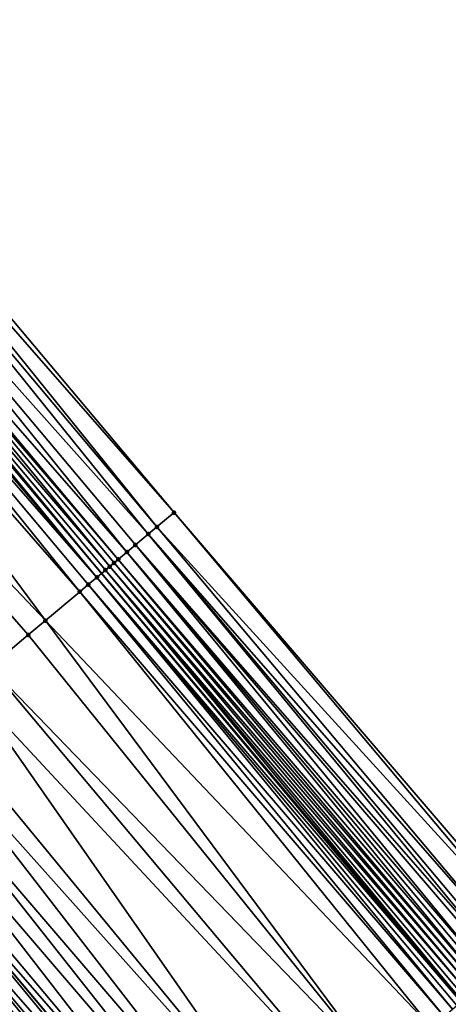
# Model space of a CAD drawing. Header units: feet. Extents: x 2004186 to 2014793, y 836912 to 864902.
# Tile 453 of 656: x 2008011 to 2008027, y 851266 to 851302. Entities that reach past the tile are written whole.
import ezdxf

# ---------------------------------------------------------------- set-up
doc = ezdxf.new("R2010")
doc.units = ezdxf.units.FT
doc.header["$LTSCALE"] = 100
doc.header["$MEASUREMENT"] = 0
for name, color, linetype, lineweight in [('EP_Travel Lane', 5, 'Continuous', 40), ('GPL_Skip Line', 2, 'Continuous', 40), ('Road Shots', 4, 'Continuous', 200), ('Road X-Section', 30, 'Continuous', 13)]:
    doc.layers.add(name, color=color, linetype=linetype, lineweight=lineweight)
doc.layers.add('I-77 SB_MM21-27-Surface-Border', color=7, linetype='Continuous')
doc.layers.add('I-77 SB_MM21-27-Surface-TIN', color=7, linetype='Continuous')

msp = doc.modelspace()

# ---------------------------------------------------------------- linework, layer by layer
at = {"layer": 'EP_Travel Lane'}
msp.add_polyline3d([(2008168.975943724, 851098.1519563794, 431.4982138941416), (2008156.096774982, 851113.4519299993, 431.5766778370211), (2008143.21474056, 851128.7505422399, 431.6521320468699), (2008130.332736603, 851144.0491183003, 431.7395682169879), (2008117.450719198, 851159.3477103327, 431.8216904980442), (2008104.568692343, 851174.6463135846, 431.9001265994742), (2008091.686671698, 851189.9449094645, 431.9809875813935), (2008078.804630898, 851205.2435292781, 432.0539081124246), (2008065.922593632, 851220.5421448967, 432.1282099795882), (2008053.047098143, 851235.83065197, 432.1888794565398), (2008040.16320563, 851251.1277078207, 432.2679132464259), (2008027.279285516, 851266.4247964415, 432.3348183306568), (2008014.395405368, 851281.7218376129, 432.4192990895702), (2008001.5114632, 851297.0189524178, 432.476463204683), (2007988.627579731, 851312.3159975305, 432.5595114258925), (2007975.73898233, 851327.6280326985, 432.6249434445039), (2007962.876371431, 851342.9429631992, 432.7072219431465)], dxfattribs=at)
at = {"layer": 'GPL_Skip Line'}
msp.add_polyline3d([(2008147.100408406, 851105.8798665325, 431.7113844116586), (2008134.222225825, 851121.1818336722, 431.7648427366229), (2008121.344210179, 851136.4836024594, 431.8840917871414), (2008108.466087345, 851151.7854986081, 431.9610968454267), (2008095.58793975, 851167.0874241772, 432.0283434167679), (2008082.709818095, 851182.3893189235, 432.1058136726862), (2008069.831709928, 851197.6911976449, 432.1885990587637), (2008056.953592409, 851212.9930874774, 432.2676991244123), (2008044.085184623, 851228.3031301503, 432.3476371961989), (2008031.222611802, 851243.6181908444, 432.4051257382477), (2008018.360092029, 851258.933188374, 432.4860234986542), (2008005.497594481, 851274.2481594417, 432.576728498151), (2007992.634994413, 851289.5632525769, 432.6221940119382), (2007979.772513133, 851304.878204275, 432.7200773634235), (2007966.90585172, 851320.1897797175, 432.7869067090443), (2007954.024274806, 851335.4887410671, 432.8691550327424)], dxfattribs=at)
at = {"layer": 'I-77 SB_MM21-27-Surface-Border', "color": 3, "linetype": 'ByBlock', "lineweight": -2}
msp.add_polyline3d([(2007977.767407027, 851329.336725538, 432.475256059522), (2007990.798725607, 851314.140096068, 432.4224696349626), (2008004.120595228, 851299.2111007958, 432.2957558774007), (2008016.983180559, 851283.8960252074, 432.2437961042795), (2008029.998765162, 851268.7097567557, 432.1247981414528), (2008042.861319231, 851253.3947183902, 432.0590101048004), (2008053.120732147, 851235.8925228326, 432.1827313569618), (2008068.582184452, 851222.7816445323, 431.8991331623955), (2008081.460352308, 851207.4796948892, 431.8398852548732), (2008094.338488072, 851192.1777833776, 431.7679758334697), (2008106.604688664, 851176.3605705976, 431.7532943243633), (2008119.941802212, 851161.4451036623, 431.6488435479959), (2008132.360941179, 851145.7567701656, 431.6019749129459), (2008144.933063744, 851130.197262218, 431.5407028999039), (2008157.964156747, 851115.0242075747, 431.4439957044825), (2008171.606978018, 851100.3674021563, 431.3233325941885)], dxfattribs=at)
at = {"layer": 'I-77 SB_MM21-27-Surface-TIN', "color": 128, "linetype": 'ByBlock', "lineweight": -2}
for points in [[(2008004.120595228, 851299.2111007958, 432.2957558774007), (2008003.814355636, 851298.9537735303, 432.3234779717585), (2008016.983180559, 851283.8960252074, 432.2437961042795)], [(2008003.508111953, 851298.6964511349, 432.3493952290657), (2008002.742485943, 851298.0531651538, 432.4067732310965), (2008016.064452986, 851283.1240538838, 432.3230803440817)], [(2008003.814355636, 851298.9537735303, 432.3234779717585), (2008003.508111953, 851298.6964511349, 432.3493952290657), (2008016.370699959, 851283.3813723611, 432.2986154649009)], [(2008003.508111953, 851298.6964511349, 432.3493952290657), (2008016.064452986, 851283.1240538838, 432.3230803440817), (2008016.370699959, 851283.3813723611, 432.2986154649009)], [(2008003.814355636, 851298.9537735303, 432.3234779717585), (2008016.370699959, 851283.3813723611, 432.2986154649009), (2008016.983180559, 851283.8960252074, 432.2437961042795)], [(2008002.742485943, 851298.0531651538, 432.4067732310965), (2008002.129991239, 851297.5385291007, 432.4553693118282), (2008015.298838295, 851282.480754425, 432.3854528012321)], [(2008002.742485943, 851298.0531651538, 432.4067732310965), (2008015.605089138, 851282.738068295, 432.3626954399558), (2008016.064452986, 851283.1240538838, 432.3230803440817)], [(2008002.742485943, 851298.0531651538, 432.4067732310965), (2008015.298838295, 851282.480754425, 432.3854528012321), (2008015.605089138, 851282.738068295, 432.3626954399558)], [(2008001.976855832, 851297.4098840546, 432.4623420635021), (2008001.670569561, 851297.1526123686, 432.4694658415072), (2008014.686281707, 851281.9661920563, 432.4067402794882)], [(2008002.129991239, 851297.5385291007, 432.4553693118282), (2008001.976855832, 851297.4098840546, 432.4623420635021), (2008014.992575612, 851282.2234546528, 432.4029853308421)], [(2008001.976855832, 851297.4098840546, 432.4623420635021), (2008014.839432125, 851282.0948192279, 432.4063921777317), (2008014.992575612, 851282.2234546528, 432.4029853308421)], [(2008001.976855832, 851297.4098840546, 432.4623420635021), (2008014.686281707, 851281.9661920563, 432.4067402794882), (2008014.839432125, 851282.0948192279, 432.4063921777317)], [(2008002.129991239, 851297.5385291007, 432.4553693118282), (2008014.992575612, 851282.2234546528, 432.4029853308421), (2008015.298838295, 851282.480754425, 432.3854528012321)], [(2008001.36429767, 851296.89532356, 432.4829354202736), (2008001.05802082, 851296.6380406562, 432.4942166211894), (2008014.226880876, 851281.580250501, 432.4300361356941)], [(2008001.36429767, 851296.89532356, 432.4829354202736), (2008014.226880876, 851281.580250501, 432.4300361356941), (2008001.5114632, 851297.0189524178, 432.476463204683)], [(2008001.670569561, 851297.1526123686, 432.4694658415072), (2008001.5114632, 851297.0189524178, 432.476463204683), (2008014.395405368, 851281.7218376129, 432.4192990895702)], [(2008014.226880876, 851281.580250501, 432.4300361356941), (2008014.395405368, 851281.7218376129, 432.4192990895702), (2008001.5114632, 851297.0189524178, 432.476463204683)], [(2008001.670569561, 851297.1526123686, 432.4694658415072), (2008014.395405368, 851281.7218376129, 432.4192990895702), (2008014.533139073, 851281.8375556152, 432.4105237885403)], [(2008001.670569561, 851297.1526123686, 432.4694658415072), (2008014.533139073, 851281.8375556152, 432.4105237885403), (2008014.686281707, 851281.9661920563, 432.4067402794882)], [(2008001.05802082, 851296.6380406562, 432.4942166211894), (2008000.44545138, 851296.1234935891, 432.5098336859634), (2008013.614319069, 851281.0656943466, 432.4490205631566)], [(2008001.05802082, 851296.6380406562, 432.4942166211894), (2008013.920606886, 851281.3229641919, 432.4425791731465), (2008014.226880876, 851281.580250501, 432.4300361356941)], [(2008001.05802082, 851296.6380406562, 432.4942166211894), (2008013.614319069, 851281.0656943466, 432.4490205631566), (2008013.920606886, 851281.3229641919, 432.4425791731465)], [(2008000.44545138, 851296.1234935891, 432.5098336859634), (2007998.607709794, 851294.579891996, 432.542005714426), (2008012.389168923, 851280.0366136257, 432.4752826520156)], [(2008000.44545138, 851296.1234935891, 432.5098336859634), (2008012.389168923, 851280.0366136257, 432.4752826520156), (2008013.614319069, 851281.0656943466, 432.4490205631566)], [(2007998.607709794, 851294.579891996, 432.542005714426), (2008011.776586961, 851279.5220814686, 432.4853734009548), (2008012.389168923, 851280.0366136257, 432.4752826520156)], [(2007998.607709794, 851294.579891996, 432.542005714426), (2008010.398265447, 851278.3643985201, 432.5027391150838), (2008011.776586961, 851279.5220814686, 432.4853734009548)], [(2008016.983180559, 851283.8960252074, 432.2437961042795), (2008016.370699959, 851283.3813723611, 432.2986154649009), (2008029.845647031, 851268.5810911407, 432.1393933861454)], [(2008016.983180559, 851283.8960252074, 432.2437961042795), (2008029.845647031, 851268.5810911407, 432.1393933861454), (2008029.998765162, 851268.7097567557, 432.1247981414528)], [(2008016.370699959, 851283.3813723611, 432.2986154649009), (2008016.064452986, 851283.1240538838, 432.3230803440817), (2008029.23318621, 851268.0664147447, 432.2029397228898)], [(2008016.370699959, 851283.3813723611, 432.2986154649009), (2008029.23318621, 851268.0664147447, 432.2029397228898), (2008029.845647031, 851268.5810911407, 432.1393933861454)], [(2008016.064452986, 851283.1240538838, 432.3230803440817), (2008015.605089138, 851282.738068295, 432.3626954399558), (2008028.773798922, 851267.6804570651, 432.2322107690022)], [(2008016.064452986, 851283.1240538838, 432.3230803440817), (2008028.926923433, 851267.8091150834, 432.2204307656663), (2008029.23318621, 851268.0664147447, 432.2029397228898)], [(2008016.064452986, 851283.1240538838, 432.3230803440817), (2008028.773798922, 851267.6804570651, 432.2322107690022), (2008028.926923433, 851267.8091150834, 432.2204307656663)], [(2008015.298838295, 851282.480754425, 432.3854528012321), (2008014.992575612, 851282.2234546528, 432.4029853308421), (2008028.008224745, 851267.0371093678, 432.3124598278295)], [(2008015.605089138, 851282.738068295, 432.3626954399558), (2008015.298838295, 851282.480754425, 432.3854528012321), (2008028.314441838, 851267.2944634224, 432.2748100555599)], [(2008015.298838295, 851282.480754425, 432.3854528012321), (2008028.161329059, 851267.1657914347, 432.2917672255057), (2008028.314441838, 851267.2944634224, 432.2748100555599)], [(2008015.298838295, 851282.480754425, 432.3854528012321), (2008028.008224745, 851267.0371093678, 432.3124598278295), (2008028.161329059, 851267.1657914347, 432.2917672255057)], [(2008015.605089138, 851282.738068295, 432.3626954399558), (2008028.620680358, 851267.5517919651, 432.2466152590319), (2008028.773798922, 851267.6804570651, 432.2322107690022)], [(2008015.605089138, 851282.738068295, 432.3626954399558), (2008028.314441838, 851267.2944634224, 432.2748100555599), (2008028.620680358, 851267.5517919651, 432.2466152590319)], [(2008014.839432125, 851282.0948192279, 432.4063921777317), (2008014.686281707, 851281.9661920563, 432.4067402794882), (2008027.701964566, 851266.7798066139, 432.3310970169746)], [(2008014.992575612, 851282.2234546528, 432.4029853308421), (2008014.839432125, 851282.0948192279, 432.4063921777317), (2008027.855107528, 851266.9084426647, 432.3274584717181)], [(2008014.839432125, 851282.0948192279, 432.4063921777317), (2008027.701964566, 851266.7798066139, 432.3310970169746), (2008027.855107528, 851266.9084426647, 432.3274584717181)], [(2008014.992575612, 851282.2234546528, 432.4029853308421), (2008027.855107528, 851266.9084426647, 432.3274584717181), (2008028.008224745, 851267.0371093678, 432.3124598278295)], [(2008014.533139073, 851281.8375556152, 432.4105237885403), (2008014.395405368, 851281.7218376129, 432.4192990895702), (2008027.279285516, 851266.4247964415, 432.3348183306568)], [(2008014.686281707, 851281.9661920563, 432.4067402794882), (2008014.533139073, 851281.8375556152, 432.4105237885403), (2008027.54881685, 851266.6511762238, 432.3326377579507)], [(2008014.533139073, 851281.8375556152, 432.4105237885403), (2008027.279285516, 851266.4247964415, 432.3348183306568), (2008027.395662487, 851266.5225537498, 432.3312446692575)], [(2008014.533139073, 851281.8375556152, 432.4105237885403), (2008027.395662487, 851266.5225537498, 432.3312446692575), (2008027.54881685, 851266.6511762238, 432.3326377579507)], [(2008014.686281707, 851281.9661920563, 432.4067402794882), (2008027.54881685, 851266.6511762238, 432.3326377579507), (2008027.701964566, 851266.7798066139, 432.3310970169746)], [(2008014.226880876, 851281.580250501, 432.4300361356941), (2008013.920606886, 851281.3229641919, 432.4425791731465), (2008026.93624602, 851266.136630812, 432.3476400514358)], [(2008014.226880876, 851281.580250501, 432.4300361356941), (2008027.242521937, 851266.393914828, 432.335947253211), (2008014.395405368, 851281.7218376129, 432.4192990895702)], [(2008014.226880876, 851281.580250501, 432.4300361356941), (2008027.089387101, 851266.2652691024, 432.3431714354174), (2008027.242521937, 851266.393914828, 432.335947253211)], [(2008014.226880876, 851281.580250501, 432.4300361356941), (2008026.93624602, 851266.136630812, 432.3476400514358), (2008027.089387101, 851266.2652691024, 432.3431714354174)], [(2008027.242521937, 851266.393914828, 432.335947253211), (2008027.279285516, 851266.4247964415, 432.3348183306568), (2008014.395405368, 851281.7218376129, 432.4192990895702)], [(2008013.614319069, 851281.0656943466, 432.4490205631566), (2008012.389168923, 851280.0366136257, 432.4752826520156), (2008026.170522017, 851265.4934615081, 432.3617748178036)], [(2008013.920606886, 851281.3229641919, 432.4425791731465), (2008013.614319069, 851281.0656943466, 432.4490205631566), (2008026.629952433, 851265.8793678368, 432.3515349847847)], [(2008013.614319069, 851281.0656943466, 432.4490205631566), (2008026.170522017, 851265.4934615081, 432.3617748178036), (2008026.629952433, 851265.8793678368, 432.3515349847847)], [(2008013.920606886, 851281.3229641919, 432.4425791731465), (2008026.629952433, 851265.8793678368, 432.3515349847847), (2008026.93624602, 851266.136630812, 432.3476400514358)], [(2008012.389168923, 851280.0366136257, 432.4752826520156), (2008011.776586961, 851279.5220814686, 432.4853734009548), (2008024.332776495, 851263.9498646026, 432.3922057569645)], [(2008012.389168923, 851280.0366136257, 432.4752826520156), (2008024.332776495, 851263.9498646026, 432.3922057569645), (2008026.170522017, 851265.4934615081, 432.3617748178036)], [(2008011.776586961, 851279.5220814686, 432.4853734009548), (2008010.398265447, 851278.3643985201, 432.5027391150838), (2008024.332776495, 851263.9498646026, 432.3922057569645)], [(2008010.398265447, 851278.3643985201, 432.5027391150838), (2008009.632519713, 851277.7212550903, 432.5072857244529), (2008023.260751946, 851263.0494406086, 432.4071648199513)], [(2008010.398265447, 851278.3643985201, 432.5027391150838), (2008023.260751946, 851263.0494406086, 432.4071648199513), (2008024.332776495, 851263.9498646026, 432.3922057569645)], [(2008009.632519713, 851277.7212550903, 432.5072857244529), (2008008.407343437, 851276.6922054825, 432.5220169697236), (2008021.11669106, 851261.248606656, 432.4318814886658)], [(2008009.632519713, 851277.7212550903, 432.5072857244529), (2008021.11669106, 851261.248606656, 432.4318814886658), (2008023.260751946, 851263.0494406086, 432.4071648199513)], [(2008008.407343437, 851276.6922054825, 432.5220169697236), (2008007.794761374, 851276.1776734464, 432.5320630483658), (2008021.11669106, 851261.248606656, 432.4318814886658)], [(2008007.794761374, 851276.1776734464, 432.5320630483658), (2008007.029038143, 851275.5345032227, 432.5465396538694), (2008020.044682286, 851260.348163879, 432.4538016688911)], [(2008007.794761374, 851276.1776734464, 432.5320630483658), (2008020.044682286, 851260.348163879, 432.4538016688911), (2008021.11669106, 851261.248606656, 432.4318814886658)], [(2008007.029038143, 851275.5345032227, 432.5465396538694), (2008006.416472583, 851275.0199515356, 432.5638684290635), (2008019.432118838, 851259.8336096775, 432.4720615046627)], [(2008007.029038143, 851275.5345032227, 432.5465396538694), (2008019.432118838, 851259.8336096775, 432.4720615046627), (2008020.044682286, 851260.348163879, 432.4538016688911)], [(2008006.416472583, 851275.0199515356, 432.5638684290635), (2008005.803891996, 851274.505417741, 432.5745660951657), (2008018.666397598, 851259.1904370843, 432.4874153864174)], [(2008006.416472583, 851275.0199515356, 432.5638684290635), (2008018.666397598, 851259.1904370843, 432.4874153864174), (2008019.432118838, 851259.8336096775, 432.4720615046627)], [(2008005.803891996, 851274.505417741, 432.5745660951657), (2008005.497594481, 851274.2481594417, 432.576728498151), (2008018.666397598, 851259.1904370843, 432.4874153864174)], [(2008005.038148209, 851273.8622719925, 432.5799721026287), (2008018.206939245, 851258.8045640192, 432.4853275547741), (2008005.497594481, 851274.2481594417, 432.576728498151)], [(2008018.206939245, 851258.8045640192, 432.4853275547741), (2008018.360092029, 851258.933188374, 432.4860234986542), (2008005.497594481, 851274.2481594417, 432.576728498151)], [(2008018.666397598, 851259.1904370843, 432.4874153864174), (2008005.497594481, 851274.2481594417, 432.576728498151), (2008018.360092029, 851258.933188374, 432.4860234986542)], [(2008005.038148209, 851273.8622719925, 432.5799721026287), (2008004.731848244, 851273.6050166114, 432.5810528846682), (2008017.747504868, 851258.4186624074, 432.4938192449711)], [(2008005.038148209, 851273.8622719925, 432.5799721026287), (2008017.900655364, 851258.547289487, 432.4935055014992), (2008018.206939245, 851258.8045640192, 432.4853275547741)], [(2008005.038148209, 851273.8622719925, 432.5799721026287), (2008017.747504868, 851258.4186624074, 432.4938192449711), (2008017.900655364, 851258.547289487, 432.4935055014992)], [(2008004.425533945, 851273.347778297, 432.5758086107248), (2008003.200256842, 851272.3188487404, 432.5460477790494), (2008016.981718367, 851257.7755675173, 432.4803756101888)], [(2008004.731848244, 851273.6050166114, 432.5810528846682), (2008004.425533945, 851273.347778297, 432.5758086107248), (2008017.288037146, 851258.0328004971, 432.4875972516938)], [(2008004.425533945, 851273.347778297, 432.5758086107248), (2008016.981718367, 851257.7755675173, 432.4803756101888), (2008017.288037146, 851258.0328004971, 432.4875972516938)], [(2008004.731848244, 851273.6050166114, 432.5810528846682), (2008017.288037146, 851258.0328004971, 432.4875972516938), (2008017.747504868, 851258.4186624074, 432.4938192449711)], [(2008003.200256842, 851272.3188487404, 432.5460477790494), (2008002.587613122, 851271.804390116, 432.5288867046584), (2008015.603282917, 851256.6180202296, 432.4474622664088)], [(2008003.200256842, 851272.3188487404, 432.5460477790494), (2008015.603282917, 851256.6180202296, 432.4474622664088), (2008016.981718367, 851257.7755675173, 432.4803756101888)], [(2008002.587613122, 851271.804390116, 432.5288867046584), (2008001.668655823, 851271.0326923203, 432.5067988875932), (2008014.837480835, 851255.9749438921, 432.4271428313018)], [(2008002.587613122, 851271.804390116, 432.5288867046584), (2008014.837480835, 851255.9749438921, 432.4271428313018), (2008015.603282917, 851256.6180202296, 432.4474622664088)], [(2008001.668655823, 851271.0326923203, 432.5067988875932), (2008001.056020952, 851270.5182231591, 432.4935427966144), (2008013.765374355, 851255.0746174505, 432.4059480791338)], [(2008001.668655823, 851271.0326923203, 432.5067988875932), (2008013.765374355, 851255.0746174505, 432.4059480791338), (2008014.837480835, 851255.9749438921, 432.4271428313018)], [(2008001.056020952, 851270.5182231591, 432.4935427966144), (2008000.137057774, 851269.7465323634, 432.4688607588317), (2008013.152733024, 851254.560155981, 432.3898405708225)], [(2008001.056020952, 851270.5182231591, 432.4935427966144), (2008013.152733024, 851254.560155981, 432.3898405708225), (2008013.765374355, 851255.0746174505, 432.4059480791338)], [(2008000.137057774, 851269.7465323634, 432.4688607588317), (2007998.299148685, 851268.2031302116, 432.427116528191), (2008012.540093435, 851254.0456924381, 432.3745014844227)], [(2008000.137057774, 851269.7465323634, 432.4688607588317), (2008012.540093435, 851254.0456924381, 432.3745014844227), (2008013.152733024, 851254.560155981, 432.3898405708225)], [(2007998.299148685, 851268.2031302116, 432.427116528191), (2008011.1616633, 851252.8881388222, 432.3439334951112), (2008012.540093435, 851254.0456924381, 432.3745014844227)]]:
    msp.add_3dface(points, dxfattribs=at)
at = {"layer": 'Road Shots', "lineweight": 100}
for p in [(2008016.983180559, 851283.8960252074, 432.2437961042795), (2008016.370699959, 851283.3813723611, 432.2986154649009), (2008016.064452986, 851283.1240538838, 432.3230803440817), (2008015.298838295, 851282.480754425, 432.3854528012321), (2008015.605089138, 851282.738068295, 432.3626954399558), (2008014.839432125, 851282.0948192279, 432.4063921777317), (2008014.992575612, 851282.2234546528, 432.4029853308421), (2008014.533139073, 851281.8375556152, 432.4105237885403), (2008014.686281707, 851281.9661920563, 432.4067402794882), (2008014.226880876, 851281.580250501, 432.4300361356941), (2008013.614319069, 851281.0656943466, 432.4490205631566), (2008013.920606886, 851281.3229641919, 432.4425791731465), (2008012.389168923, 851280.0366136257, 432.4752826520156), (2008011.776586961, 851279.5220814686, 432.4853734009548)]:
    msp.add_point(p, dxfattribs=at)
at = {"layer": 'Road X-Section', "extrusion": (-0.6431271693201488, 0.7657512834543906, 0.00352363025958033), "elevation": -639537.0193070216, "flags": 128}
msp.add_lwpolyline([(-2085106.128955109, 2685.705054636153), (-2085106.528955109, 2685.714805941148), (-2085107.328955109, 2685.74210772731), (-2085107.728955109, 2685.754218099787), (-2085108.128955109, 2685.769754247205), (-2085108.528955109, 2685.77708238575), (-2085109.128955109, 2685.802394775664), (-2085109.528955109, 2685.808908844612), (-2085109.928955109, 2685.814832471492), (-2085110.128955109, 2685.820174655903), (-2085110.328955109, 2685.828495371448), (-2085110.528955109, 2685.839352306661), (-2085111.128955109, 2685.884188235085), (-2085111.328955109, 2685.896270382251), (-2085111.928955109, 2685.908978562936), (-2085113.928955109, 2685.935784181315), (-2085116.328955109, 2685.977528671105), (-2085117.528955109, 2686.002210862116), (-2085118.328955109, 2686.015467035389), (-2085119.528955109, 2686.037554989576), (-2085120.328955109, 2686.054716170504), (-2085121.928955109, 2686.084477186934), (-2085122.328955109, 2686.089721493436), (-2085122.728955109, 2686.088640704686), (-2085123.728955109, 2686.083234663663), (-2085124.528955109, 2686.072536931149), (-2085125.328955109, 2686.055208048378), (-2085126.328955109, 2686.040731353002), (-2085127.128955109, 2686.030685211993), (-2085128.728955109, 2686.01595387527), (-2085129.728955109, 2686.011407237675), (-2085131.528955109, 2685.99404141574), (-2085132.328955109, 2685.983950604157), (-2085133.928955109, 2685.957688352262), (-2085134.328955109, 2685.951246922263), (-2085134.728955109, 2685.938703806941), (-2085135.128955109, 2685.919191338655), (-2085135.328955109, 2685.915407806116), (-2085135.528955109, 2685.915059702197), (-2085135.728955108, 2685.911652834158), (-2085136.128955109, 2685.894120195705), (-2085136.528955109, 2685.871362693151), (-2085137.128955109, 2685.831747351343), (-2085137.528955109, 2685.807282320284), (-2085138.328955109, 2685.752462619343)], dxfattribs=at)
at = {"layer": 'Road X-Section', "extrusion": (-0.6431271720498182, 0.7657512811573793, 0.003523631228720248), "elevation": -639557.02674318, "flags": 128}
msp.add_lwpolyline([(-2085105.926673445, 2685.707501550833), (-2085106.526673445, 2685.723359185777), (-2085107.126673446, 2685.747666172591), (-2085107.726673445, 2685.766418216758), (-2085108.326673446, 2685.791008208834), (-2085108.726673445, 2685.799327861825), (-2085109.126673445, 2685.801951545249), (-2085109.326673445, 2685.805784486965), (-2085109.526673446, 2685.812586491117), (-2085109.926673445, 2685.829674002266), (-2085110.126673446, 2685.8297693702), (-2085110.526673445, 2685.823834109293), (-2085110.726673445, 2685.831867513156), (-2085111.126673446, 2685.872224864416), (-2085111.326673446, 2685.882294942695), (-2085111.526673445, 2685.887543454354), (-2085111.726673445, 2685.894950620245), (-2085112.126673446, 2685.902907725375), (-2085113.926673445, 2685.923719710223), (-2085115.726673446, 2685.954287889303), (-2085116.526673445, 2685.969627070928), (-2085117.326673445, 2685.985734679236), (-2085118.726673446, 2686.006929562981), (-2085119.726673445, 2686.027249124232), (-2085121.526673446, 2686.06016267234), (-2085121.926673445, 2686.067384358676), (-2085122.526673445, 2686.073606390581), (-2085122.726673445, 2686.073292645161), (-2085123.126673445, 2686.065114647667), (-2085123.726673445, 2686.067202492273), (-2085124.726673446, 2686.0518485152), (-2085125.526673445, 2686.033588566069), (-2085126.926673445, 2686.011668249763), (-2085129.726673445, 2685.986951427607), (-2085131.126673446, 2685.971992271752), (-2085133.526673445, 2685.941561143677), (-2085134.126673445, 2685.931321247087), (-2085134.526673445, 2685.927426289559), (-2085134.726673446, 2685.922957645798), (-2085134.926673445, 2685.915733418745), (-2085135.126673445, 2685.911030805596), (-2085135.326673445, 2685.912423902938), (-2085135.526673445, 2685.910883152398), (-2085135.726673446, 2685.907244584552), (-2085135.926673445, 2685.892245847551), (-2085136.126673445, 2685.871553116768), (-2085136.326673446, 2685.854595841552), (-2085136.726673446, 2685.826400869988), (-2085136.926673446, 2685.811996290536), (-2085137.126673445, 2685.800216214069), (-2085137.526673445, 2685.782725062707), (-2085138.326673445, 2685.719178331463), (-2085138.526673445, 2685.704582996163)], dxfattribs=at)

doc.saveas('drawing.dxf')
